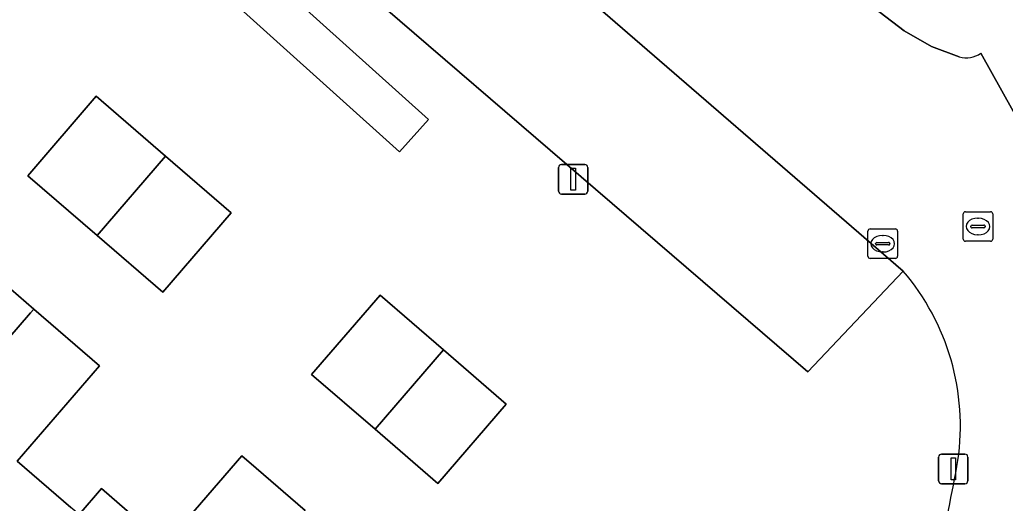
# Model space of a CAD drawing. Extents: x 158352 to 159489, y 383828 to 384603.
# Drawn here: x 159098.81 to 159132.16, y 384068.15 to 384084.51 of the extents above; entities that cross this region are included whole.
import ezdxf

# ---------------------------------------------------------------- set-up
doc = ezdxf.new("R2010")
doc.units = 0
for name, color, linetype in [('IMGEO_Erf', 7, 'Continuous'), ('IMGEO_Kolk', 7, 'Continuous'), ('IMGEO_Lichtmast', 7, 'Continuous'), ('IMGEO_Pand', 7, 'Continuous'), ('IMGEO_Parkeervlak_halfverhard', 7, 'Continuous'), ('IMGEO_Rijbaan_lokaal_open', 7, 'Continuous'), ('IMGEO_Rioolput', 7, 'Continuous'), ('IMGEO_Voetpad_open', 7, 'Continuous')]:
    doc.layers.add(name, color=color, linetype=linetype)

msp = doc.modelspace()

# ---------------------------------------------------------------- linework, layer by layer
at = {"layer": 'IMGEO_Erf'}
for points in [[(159170.001, 384098.199), (159138.943, 384132.588), (159119.386, 384154.284), (159095.118, 384132.138), (159096.787, 384130.292), (159097.388, 384130.835), (159118.125, 384149.559), (159139.41, 384125.979), (159136.844, 384123.679), (159138.721, 384121.597), (159139.469, 384122.281), (159139.757, 384121.966), (159139.136, 384121.408), (159144.13, 384115.877), (159130.563, 384103.623), (159122.891, 384112.116), (159117.482, 384107.143), (159118.998, 384105.435), (159115.784, 384101.697), (159130.559, 384088.899), (159127.303, 384085.236), (159128.738, 384084.132), (159129.666, 384083.603), (159130.604, 384083.249)], [(159131.339, 384083.377), (159135.271, 384076.316), (159135.503, 384076.526), (159146.496, 384086.477), (159149.002, 384083.71), (159150.861, 384085.393), (159154.012, 384084.46), (159155.318, 384085.642), (159144.106, 384098.027), (159137.418, 384092.004), (159132.499, 384097.465), (159144.752, 384108.5), (159143.362, 384110.043), (159146.693, 384113.043), (159163.754, 384094.098), (159167.128, 384097.137), (159167.46, 384096.768), (159166.453, 384095.862), (159167.805, 384094.361), (159168.811, 384095.267), (159169.202, 384094.833), (159168.24, 384093.967), (159170.886, 384091.029)], [(159095.803, 384096.268), (159112.646, 384081.133), (159111.666, 384080.043), (159094.48, 384095.486)], [(159128.71, 384076.002), (159125.478, 384072.595), (159102.957, 384091.977)], [(159096.937, 384076.742), (159099.284, 384074.718), (159101.505, 384072.802), (159098.72, 384069.575), (159100.535, 384068.01)], [(159100.817, 384067.767), (159101.574, 384068.645), (159103.745, 384066.771), (159106.324, 384069.761), (159106.809, 384069.343), (159108.468, 384067.911)]]:
    msp.add_lwpolyline(points, dxfattribs=at)
for points in [[(159101.43, 384077.205), (159099.083, 384079.23), (159101.402, 384081.918), (159103.749, 384079.894), (159105.97, 384077.977), (159103.651, 384075.289)], [(159108.69, 384072.504), (159111.004, 384075.187), (159113.148, 384073.336), (159115.275, 384071.501), (159112.961, 384068.819), (159110.834, 384070.654)]]:
    msp.add_lwpolyline(points, close=True, dxfattribs=at)
for centre, radius, start, end in [((159130.838, 384084.079), 0.862, 254.2459, 305.512), ((159122.58, 384070.762), 8.064, 351.7118, 40.5239), ((159047.146, 384084.557), 84.745, 347.52621, 349.83417)]:
    msp.add_arc(centre, radius, start, end, dxfattribs=at)
at = {"layer": 'IMGEO_Kolk'}
for p, q in [((159127.516, 384076.506), (159127.516, 384077.358)), ((159127.591, 384077.432), (159128.443, 384077.432)), ((159128.517, 384077.358), (159128.517, 384076.506)), ((159127.818, 384076.975), (159128.216, 384076.975)), ((159128.004, 384077.212), (159128.029, 384077.212)), ((159127.775, 384076.926), (159127.775, 384076.938)), ((159128.213, 384076.889), (159127.815, 384076.889)), ((159128.027, 384076.652), (159128.002, 384076.652)), ((159128.259, 384076.938), (159128.259, 384076.926)), ((159128.443, 384076.432), (159127.591, 384076.432))]:
    msp.add_line(p, q, dxfattribs=at)
for points in [[(159127.516, 384076.506), (159127.516, 384077.358)], [(159127.591, 384077.432), (159128.443, 384077.432)], [(159128.517, 384077.358), (159128.517, 384076.506)], [(159128.443, 384076.432), (159127.591, 384076.432)]]:
    msp.add_lwpolyline(points, dxfattribs=at)
for centre, radius, start, end in [((159127.593, 384077.356), 0.0765, 91.552, 178.448), ((159127.593, 384077.356), 0.0765, 91.552, 178.448), ((159128.441, 384077.356), 0.0765, 1.552, 88.448), ((159128.441, 384077.356), 0.0765, 1.552, 88.448), ((159127.815, 384076.935), 0.0403, 85.8775, 175.7526), ((159128.22, 384076.937), 0.0386, 1.7309, 96.639), ((159127.812, 384076.925), 0.0366, 178.938, 274.7102), ((159128.216, 384076.932), 0.043, 264.8664, 352.4533), ((159127.593, 384076.508), 0.0765, 181.552, 268.448), ((159127.593, 384076.508), 0.0765, 181.552, 268.448), ((159128.441, 384076.508), 0.0765, 271.552, 358.448), ((159128.441, 384076.508), 0.0765, 271.552, 358.448)]:
    msp.add_arc(centre, radius, start, end, dxfattribs=at)
for centre, major_axis, ratio, start_param, end_param in [((159128.003, 384076.932), (-0.387, 0.002), 0.722429, 4.712389, 7.853982), ((159128.028, 384076.932), (-0.39, 0.002), 0.717154, 1.570796, 4.712389)]:
    msp.add_ellipse(centre, major_axis=major_axis, ratio=ratio, start_param=start_param, end_param=end_param, dxfattribs=at)
at = {"layer": 'IMGEO_Lichtmast'}
for p, q in [((159117.044, 384078.713), (159117.044, 384079.513)), ((159117.044, 384079.513), (159117.044, 384078.713)), ((159117.144, 384079.613), (159117.934, 384079.613)), ((159117.934, 384079.613), (159117.144, 384079.613)), ((159118.034, 384079.513), (159118.034, 384078.713)), ((159118.034, 384078.713), (159118.034, 384079.513)), ((159117.934, 384078.613), (159117.144, 384078.613)), ((159117.144, 384078.613), (159117.934, 384078.613)), ((159129.907, 384068.914), (159129.907, 384069.714)), ((159129.907, 384069.714), (159129.907, 384068.914)), ((159130.007, 384069.814), (159130.797, 384069.814)), ((159130.797, 384069.814), (159130.007, 384069.814)), ((159130.897, 384069.714), (159130.897, 384068.914)), ((159130.897, 384068.914), (159130.897, 384069.714)), ((159130.797, 384068.814), (159130.007, 384068.814)), ((159130.007, 384068.814), (159130.797, 384068.814))]:
    msp.add_line(p, q, dxfattribs=at)
for points in [[(159117.464, 384079.488), (159117.614, 384079.488), (159117.614, 384078.738), (159117.464, 384078.738), (159117.464, 384079.488)], [(159130.327, 384069.689), (159130.477, 384069.689), (159130.477, 384068.939), (159130.327, 384068.939), (159130.327, 384069.689)]]:
    msp.add_lwpolyline(points, dxfattribs=at)
for centre, start, end in [((159117.144, 384079.513), 90, 180), ((159117.144, 384079.513), 90, 180), ((159117.934, 384079.513), 0, 90), ((159117.934, 384079.513), 360, 90), ((159117.144, 384078.713), 180, 270), ((159117.144, 384078.713), 180, 270), ((159117.934, 384078.713), 270, 0), ((159117.934, 384078.713), 270, 0), ((159130.007, 384069.714), 90, 180), ((159130.007, 384069.714), 90, 180), ((159130.797, 384069.714), 0, 90), ((159130.797, 384069.714), 360, 90), ((159130.007, 384068.914), 180, 270), ((159130.007, 384068.914), 180, 270), ((159130.797, 384068.914), 270, 0), ((159130.797, 384068.914), 270, 0)]:
    msp.add_arc(centre, 0.1, start, end, dxfattribs=at)
at = {"layer": 'IMGEO_Pand'}
for points in [[(159101.43, 384077.205), (159103.749, 384079.894), (159101.402, 384081.918), (159099.083, 384079.23)], [(159101.43, 384077.205), (159103.651, 384075.289), (159105.97, 384077.977), (159103.749, 384079.894)], [(159099.284, 384074.718), (159096.937, 384076.742), (159094.155, 384073.517), (159092.868, 384074.627), (159092.54, 384074.91), (159092.187, 384075.214), (159086.542, 384068.669), (159086.649, 384068.577), (159087.486, 384067.855), (159090.857, 384064.947), (159099.175, 384074.591)], [(159113.148, 384073.336), (159111.004, 384075.187), (159108.69, 384072.504), (159110.834, 384070.654)], [(159100.817, 384067.767), (159100.535, 384068.01), (159098.72, 384069.575), (159101.505, 384072.802), (159099.284, 384074.718), (159099.175, 384074.591), (159090.857, 384064.947), (159094.201, 384062.063), (159095.052, 384061.328), (159095.173, 384061.224)], [(159113.148, 384073.336), (159110.834, 384070.654), (159112.961, 384068.819), (159115.275, 384071.501)], [(159108.468, 384067.911), (159106.809, 384069.343), (159106.324, 384069.761), (159103.745, 384066.771), (159101.574, 384068.645), (159100.817, 384067.767), (159095.173, 384061.224), (159094.887, 384060.892), (159099.202, 384057.17), (159100.183, 384058.307)]]:
    msp.add_lwpolyline(points, close=True, dxfattribs=at)
at = {"layer": 'IMGEO_Parkeervlak_halfverhard'}
msp.add_lwpolyline([(159106.217, 384095.456), (159106.196, 384095.434), (159102.957, 384091.977), (159125.478, 384072.595), (159128.71, 384076.002)], close=True, dxfattribs=at)
at = {"layer": 'IMGEO_Rijbaan_lokaal_open'}
for points in [[(159112.589, 384097.98), (159111.66, 384098.786), (159110.334, 384099.934), (159106.217, 384095.456), (159128.71, 384076.002)], [(159130.604, 384083.249), (159129.666, 384083.603), (159128.738, 384084.132), (159127.303, 384085.236), (159112.589, 384097.98)], [(159129.89, 384066.253), (159137.26, 384070.274), (159139.872, 384071.699), (159139.584, 384072.017), (159135.503, 384076.526), (159135.271, 384076.316), (159131.339, 384083.377)]]:
    msp.add_lwpolyline(points, dxfattribs=at)
for centre, radius, start, end in [((159130.838, 384084.079), 0.862, 254.2459, 305.512), ((159122.58, 384070.762), 8.064, 351.7118, 40.5239), ((159047.146, 384084.557), 84.745, 347.52621, 349.83417)]:
    msp.add_arc(centre, radius, start, end, dxfattribs=at)
at = {"layer": 'IMGEO_Rioolput'}
for p, q in [((159130.814, 384078.014), (159131.666, 384078.014)), ((159130.739, 384077.088), (159130.739, 384077.94)), ((159131.227, 384077.794), (159131.252, 384077.794)), ((159131.74, 384077.94), (159131.74, 384077.088)), ((159130.998, 384077.508), (159130.998, 384077.52)), ((159131.436, 384077.471), (159131.038, 384077.471)), ((159131.041, 384077.557), (159131.439, 384077.557)), ((159131.482, 384077.52), (159131.482, 384077.508)), ((159131.666, 384077.014), (159130.814, 384077.014)), ((159131.25, 384077.234), (159131.225, 384077.234))]:
    msp.add_line(p, q, dxfattribs=at)
for points in [[(159130.814, 384078.014), (159131.666, 384078.014)], [(159130.739, 384077.088), (159130.739, 384077.94)], [(159131.74, 384077.94), (159131.74, 384077.088)], [(159131.666, 384077.014), (159130.814, 384077.014)]]:
    msp.add_lwpolyline(points, dxfattribs=at)
for centre, radius, start, end in [((159130.816, 384077.938), 0.0765, 91.552, 178.448), ((159130.816, 384077.938), 0.0765, 91.552, 178.448), ((159131.664, 384077.938), 0.0765, 1.552, 88.448), ((159131.664, 384077.938), 0.0765, 1.552, 88.448), ((159131.038, 384077.517), 0.0403, 85.8775, 175.7526), ((159131.035, 384077.507), 0.0366, 178.938, 274.7102), ((159131.439, 384077.514), 0.043, 264.8664, 352.4533), ((159131.443, 384077.519), 0.0386, 1.7309, 96.639), ((159130.816, 384077.09), 0.0765, 181.552, 268.448), ((159130.816, 384077.09), 0.0765, 181.552, 268.448), ((159131.664, 384077.09), 0.0765, 271.552, 358.448), ((159131.664, 384077.09), 0.0765, 271.552, 358.448)]:
    msp.add_arc(centre, radius, start, end, dxfattribs=at)
for centre, major_axis, ratio, start_param, end_param in [((159131.226, 384077.514), (-0.387, 0.002), 0.722429, 4.712389, 7.853982), ((159131.251, 384077.514), (-0.39, 0.002), 0.717154, 1.570796, 4.712389)]:
    msp.add_ellipse(centre, major_axis=major_axis, ratio=ratio, start_param=start_param, end_param=end_param, dxfattribs=at)
at = {"layer": 'IMGEO_Voetpad_open'}
msp.add_lwpolyline([(159081.812, 384080.82), (159084.24, 384083.642), (159094.48, 384095.486), (159111.666, 384080.043), (159112.646, 384081.133), (159095.803, 384096.268), (159096.134, 384096.652), (159096.045, 384096.734), (159098.383, 384099.256), (159099.904, 384101.017), (159098.506, 384102.224), (159074.609, 384074.546), (159075.619, 384073.668), (159078.545, 384077.034)], close=True, dxfattribs=at)

doc.saveas('drawing.dxf')
